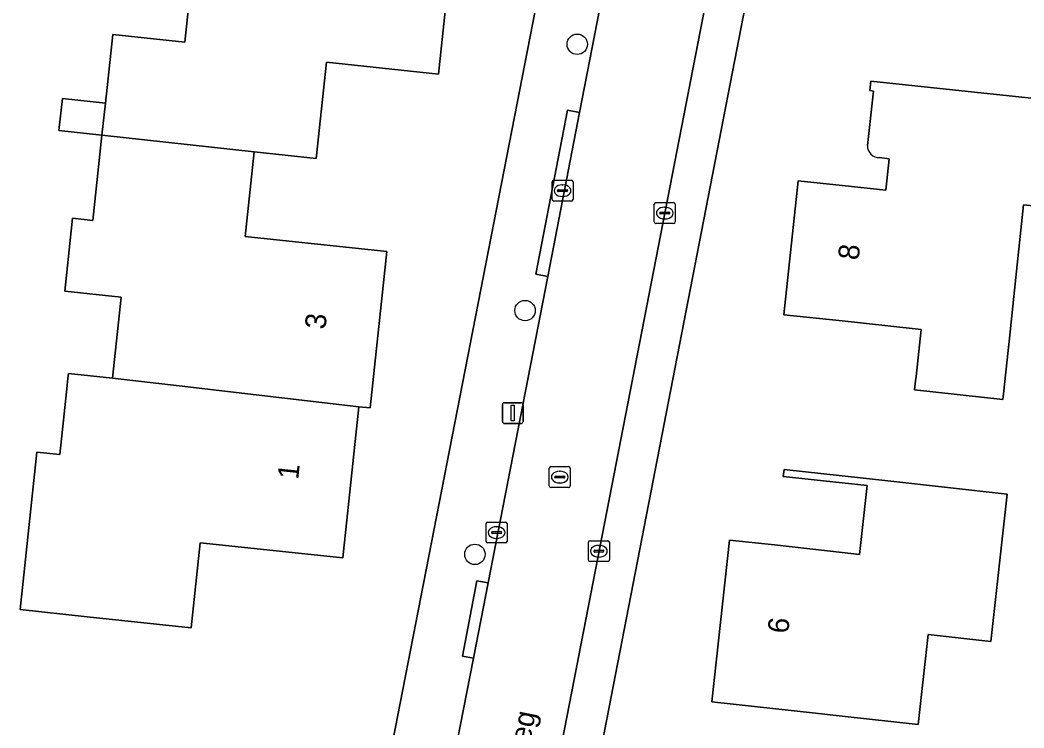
# Model space of a CAD drawing. Extents: x 162396 to 163643, y 386452 to 387406.
# Drawn here: x 162960.66 to 163008.69, y 386943.96 to 386977.85 of the extents above; entities that cross this region are included whole.
import ezdxf

# ---------------------------------------------------------------- set-up
doc = ezdxf.new("R2010")
doc.units = 0
for name, color, linetype in [('IMGEO_Boom', 7, 'Continuous'), ('IMGEO_Erf', 7, 'Continuous'), ('IMGEO_Kolk', 7, 'Continuous'), ('IMGEO_Lichtmast', 7, 'Continuous'), ('IMGEO_Openbare_ruimte_label', 7, 'Continuous'), ('IMGEO_Pand', 7, 'Continuous'), ('IMGEO_Pand_nummerreeks', 7, 'Continuous'), ('IMGEO_Parkeervlak_open', 7, 'Continuous'), ('IMGEO_Rijbaan_lokaal_open', 7, 'Continuous'), ('IMGEO_Rioolput', 7, 'Continuous'), ('IMGEO_Voetpad_open', 7, 'Continuous')]:
    doc.layers.add(name, color=color, linetype=linetype)

msp = doc.modelspace()

# ---------------------------------------------------------------- linework, layer by layer
at = {"layer": 'IMGEO_Boom'}
for centre in [(162987.319, 386976.69), (162984.82, 386963.94), (162982.421, 386952.269)]:
    msp.add_circle(centre, 0.489, dxfattribs=at)
at = {"layer": 'IMGEO_Erf'}
for points in [[(162961.225, 387038.18), (162964.459, 387035.953), (162990.052, 387019.93), (162992.795, 387018.215), (163000, 387017.439), (163002.724, 387017.146), (163002.153, 387014.133), (163000, 387002.568), (162999.522, 387000), (162999.273, 386998.733), (162983.452, 386917.174), (162983.338, 386916.58), (162981.778, 386908.453)], [(162972.023, 386910.108), (162989.528, 387000)], [(162981.414, 386982.198), (162980.672, 386975.259), (162975.318, 386975.831), (162974.825, 386971.223), (162971.855, 386971.541), (162971.422, 386967.486), (162978.204, 386966.761), (162977.404, 386959.279), (162976.875, 386959.335), (162976.101, 386952.097), (162969.281, 386952.826), (162968.845, 386948.752), (162963.874, 386949.284), (162960.658, 386949.628), (162961.463, 386957.162), (162962.555, 386957.045), (162962.892, 386960.2), (162962.945, 386960.698), (162962.97, 386960.928), (162965.077, 386960.703), (162965.492, 386964.576), (162962.796, 386964.864), (162963.17, 386968.362), (162964.138, 386968.259), (162964.574, 386972.337), (162962.518, 386972.562), (162962.682, 386974.095), (162964.739, 386973.874), (162965.09, 386977.156), (162968.543, 386976.787), (162969.25, 386983.392)], [(163001.205, 386971.845), (163001.498, 386974.451), (163001.32, 386974.47), (163001.369, 386974.924), (163006.334, 386974.396), (163011.314, 386973.866), (163010.773, 386968.776), (163008.679, 386968.998), (163008.212, 386964.607)], [(163008.212, 386964.607), (163007.984, 386962.452), (163007.939, 386962.031), (163007.718, 386959.953), (163007.689, 386959.687), (163003.45, 386960.138), (163003.509, 386960.579), (163003.538, 386960.792), (163003.776, 386963.04), (163002.182, 386963.21), (163000, 386963.442), (162997.21, 386963.738), (162997.892, 386970.149), (163000, 386969.925), (163002.079, 386969.704), (163002.239, 386971.208), (163001.785, 386971.266)]]:
    msp.add_lwpolyline(points, dxfattribs=at)
msp.add_lwpolyline([(163003.629, 386944.121), (163000, 386944.521), (162998.726, 386944.661), (162993.755, 386945.207), (162994.607, 386952.954), (162996.756, 386952.717), (163000, 386952.36), (163000.831, 386952.269), (163001.193, 386955.561), (163000, 386955.692), (162997.177, 386956.003), (162997.213, 386956.33), (163000, 386956.024), (163002.184, 386955.784), (163007.885, 386955.156), (163007.109, 386948.097), (163004.103, 386948.427)], close=True, dxfattribs=at)
msp.add_arc((163001.767, 386971.828), 0.563, 178.2947, 271.8042, dxfattribs=at)
at = {"layer": 'IMGEO_Kolk'}
for p, q in [((162986.117, 386969.256), (162986.117, 386970.108)), ((162986.192, 386970.182), (162987.044, 386970.182)), ((162986.605, 386969.962), (162986.63, 386969.962)), ((162987.118, 386970.108), (162987.118, 386969.256)), ((162986.376, 386969.676), (162986.376, 386969.688)), ((162986.814, 386969.639), (162986.416, 386969.639)), ((162986.419, 386969.725), (162986.817, 386969.725)), ((162986.628, 386969.402), (162986.603, 386969.402)), ((162986.86, 386969.688), (162986.86, 386969.676)), ((162987.044, 386969.182), (162986.192, 386969.182)), ((162991.004, 386968.183), (162991.004, 386969.035)), ((162991.079, 386969.109), (162991.931, 386969.109)), ((162992.005, 386969.035), (162992.005, 386968.183)), ((162991.263, 386968.603), (162991.263, 386968.615)), ((162991.701, 386968.566), (162991.303, 386968.566)), ((162991.306, 386968.652), (162991.704, 386968.652)), ((162991.492, 386968.889), (162991.517, 386968.889)), ((162991.747, 386968.615), (162991.747, 386968.603)), ((162991.931, 386968.109), (162991.079, 386968.109)), ((162991.515, 386968.329), (162991.49, 386968.329)), ((162982.961, 386952.888), (162982.961, 386953.74)), ((162983.036, 386953.814), (162983.888, 386953.814)), ((162983.449, 386953.594), (162983.474, 386953.594)), ((162983.962, 386953.74), (162983.962, 386952.888)), ((162983.22, 386953.308), (162983.22, 386953.32)), ((162983.658, 386953.271), (162983.26, 386953.271)), ((162983.263, 386953.357), (162983.661, 386953.357)), ((162983.704, 386953.32), (162983.704, 386953.308)), ((162983.888, 386952.814), (162983.036, 386952.814)), ((162983.472, 386953.034), (162983.447, 386953.034)), ((162987.855, 386951.994), (162987.855, 386952.846)), ((162987.93, 386952.92), (162988.782, 386952.92)), ((162988.343, 386952.7), (162988.368, 386952.7)), ((162988.856, 386952.846), (162988.856, 386951.994)), ((162988.114, 386952.414), (162988.114, 386952.426)), ((162988.552, 386952.377), (162988.154, 386952.377)), ((162988.157, 386952.463), (162988.555, 386952.463)), ((162988.366, 386952.14), (162988.341, 386952.14)), ((162988.598, 386952.426), (162988.598, 386952.414)), ((162988.782, 386951.92), (162987.93, 386951.92))]:
    msp.add_line(p, q, dxfattribs=at)
for points in [[(162986.117, 386969.256), (162986.117, 386970.108)], [(162986.192, 386970.182), (162987.044, 386970.182)], [(162987.118, 386970.108), (162987.118, 386969.256)], [(162987.044, 386969.182), (162986.192, 386969.182)], [(162991.004, 386968.183), (162991.004, 386969.035)], [(162991.079, 386969.109), (162991.931, 386969.109)], [(162992.005, 386969.035), (162992.005, 386968.183)], [(162991.931, 386968.109), (162991.079, 386968.109)], [(162982.961, 386952.888), (162982.961, 386953.74)], [(162983.036, 386953.814), (162983.888, 386953.814)], [(162983.962, 386953.74), (162983.962, 386952.888)], [(162983.888, 386952.814), (162983.036, 386952.814)], [(162987.855, 386951.994), (162987.855, 386952.846)], [(162987.93, 386952.92), (162988.782, 386952.92)], [(162988.856, 386952.846), (162988.856, 386951.994)], [(162988.782, 386951.92), (162987.93, 386951.92)]]:
    msp.add_lwpolyline(points, dxfattribs=at)
for centre, radius, start, end in [((162986.194, 386970.106), 0.0765, 91.552, 178.448), ((162986.194, 386970.106), 0.0765, 91.552, 178.448), ((162987.042, 386970.106), 0.0765, 1.552, 88.448), ((162987.042, 386970.106), 0.0765, 1.552, 88.448), ((162986.416, 386969.685), 0.0403, 85.8775, 175.7526), ((162986.413, 386969.675), 0.0366, 178.938, 274.7102), ((162986.817, 386969.682), 0.043, 264.8664, 352.4533), ((162986.821, 386969.687), 0.0386, 1.7309, 96.639), ((162986.194, 386969.258), 0.0765, 181.552, 268.448), ((162986.194, 386969.258), 0.0765, 181.552, 268.448), ((162987.042, 386969.258), 0.0765, 271.552, 358.448), ((162987.042, 386969.258), 0.0765, 271.552, 358.448), ((162991.081, 386969.033), 0.0765, 91.552, 178.448), ((162991.081, 386969.033), 0.0765, 91.552, 178.448), ((162991.929, 386969.033), 0.0765, 1.552, 88.448), ((162991.929, 386969.033), 0.0765, 1.552, 88.448), ((162991.303, 386968.612), 0.0403, 85.8775, 175.7526), ((162991.3, 386968.602), 0.0366, 178.938, 274.7102), ((162991.704, 386968.609), 0.043, 264.8664, 352.4533), ((162991.708, 386968.614), 0.0386, 1.7309, 96.639), ((162991.081, 386968.185), 0.0765, 181.552, 268.448), ((162991.081, 386968.185), 0.0765, 181.552, 268.448), ((162991.929, 386968.185), 0.0765, 271.552, 358.448), ((162991.929, 386968.185), 0.0765, 271.552, 358.448), ((162983.038, 386953.738), 0.0765, 91.552, 178.448), ((162983.038, 386953.738), 0.0765, 91.552, 178.448), ((162983.886, 386953.738), 0.0765, 1.552, 88.448), ((162983.886, 386953.738), 0.0765, 1.552, 88.448), ((162983.26, 386953.317), 0.0403, 85.8775, 175.7526), ((162983.257, 386953.307), 0.0366, 178.938, 274.7102), ((162983.661, 386953.314), 0.043, 264.8664, 352.4533), ((162983.665, 386953.319), 0.0386, 1.7309, 96.639), ((162983.038, 386952.89), 0.0765, 181.552, 268.448), ((162983.038, 386952.89), 0.0765, 181.552, 268.448), ((162983.886, 386952.89), 0.0765, 271.552, 358.448), ((162983.886, 386952.89), 0.0765, 271.552, 358.448), ((162987.932, 386952.844), 0.0765, 91.552, 178.448), ((162987.932, 386952.844), 0.0765, 91.552, 178.448), ((162988.78, 386952.844), 0.0765, 1.552, 88.448), ((162988.78, 386952.844), 0.0765, 1.552, 88.448), ((162988.154, 386952.423), 0.0403, 85.8775, 175.7526), ((162988.151, 386952.413), 0.0366, 178.938, 274.7102), ((162988.555, 386952.42), 0.043, 264.8664, 352.4533), ((162988.559, 386952.425), 0.0386, 1.7309, 96.639), ((162987.932, 386951.996), 0.0765, 181.552, 268.448), ((162987.932, 386951.996), 0.0765, 181.552, 268.448), ((162988.78, 386951.996), 0.0765, 271.552, 358.448), ((162988.78, 386951.996), 0.0765, 271.552, 358.448)]:
    msp.add_arc(centre, radius, start, end, dxfattribs=at)
for centre, major_axis, ratio, start_param, end_param in [((162986.604, 386969.682), (-0.387, 0.002), 0.722429, 4.712389, 7.853982), ((162986.629, 386969.682), (-0.39, 0.002), 0.717154, 1.570796, 4.712389), ((162991.491, 386968.609), (-0.387, 0.002), 0.722429, 4.712389, 7.853982), ((162991.516, 386968.609), (-0.39, 0.002), 0.717154, 1.570796, 4.712389), ((162983.448, 386953.314), (-0.387, 0.002), 0.722429, 4.712389, 7.853982), ((162983.473, 386953.314), (-0.39, 0.002), 0.717154, 1.570796, 4.712389), ((162988.342, 386952.42), (-0.387, 0.002), 0.722429, 4.712389, 7.853982), ((162988.367, 386952.42), (-0.39, 0.002), 0.717154, 1.570796, 4.712389)]:
    msp.add_ellipse(centre, major_axis=major_axis, ratio=ratio, start_param=start_param, end_param=end_param, dxfattribs=at)
at = {"layer": 'IMGEO_Lichtmast'}
for p, q in [((162983.738, 386958.631), (162983.738, 386959.431)), ((162983.738, 386959.431), (162983.738, 386958.631)), ((162983.838, 386959.531), (162984.628, 386959.531)), ((162984.628, 386959.531), (162983.838, 386959.531)), ((162984.728, 386959.431), (162984.728, 386958.631)), ((162984.728, 386958.631), (162984.728, 386959.431)), ((162984.628, 386958.531), (162983.838, 386958.531)), ((162983.838, 386958.531), (162984.628, 386958.531))]:
    msp.add_line(p, q, dxfattribs=at)
msp.add_lwpolyline([(162984.158, 386959.406), (162984.308, 386959.406), (162984.308, 386958.656), (162984.158, 386958.656), (162984.158, 386959.406)], dxfattribs=at)
for centre, start, end in [((162983.838, 386959.431), 90, 180), ((162983.838, 386959.431), 90, 180), ((162984.628, 386959.431), 0, 90), ((162984.628, 386959.431), 360, 90), ((162983.838, 386958.631), 180, 270), ((162983.838, 386958.631), 180, 270), ((162984.628, 386958.631), 270, 0), ((162984.628, 386958.631), 270, 0)]:
    msp.add_arc(centre, 0.1, start, end, dxfattribs=at)
at = {"layer": 'IMGEO_Pand'}
for points in [[(162981.414, 386982.198), (162972.316, 386983.169), (162972.305, 386983.065), (162969.25, 386983.392), (162968.543, 386976.787), (162965.09, 386977.156), (162964.739, 386973.874), (162964.574, 386972.337), (162971.855, 386971.541), (162974.825, 386971.223), (162975.318, 386975.831), (162980.672, 386975.259)], [(162964.739, 386973.874), (162962.682, 386974.095), (162962.518, 386972.562), (162964.574, 386972.337)], [(162978.204, 386966.761), (162971.422, 386967.486), (162971.855, 386971.541), (162964.574, 386972.337), (162964.138, 386968.259), (162963.17, 386968.362), (162962.796, 386964.864), (162965.492, 386964.576), (162965.077, 386960.703), (162968.269, 386960.333), (162976.875, 386959.335), (162977.404, 386959.279)], [(162976.875, 386959.335), (162968.269, 386960.333), (162965.077, 386960.703), (162962.97, 386960.928), (162962.945, 386960.698), (162962.892, 386960.2), (162962.555, 386957.045), (162961.463, 386957.162), (162960.658, 386949.628), (162963.874, 386949.284), (162968.845, 386948.752), (162969.281, 386952.826), (162976.101, 386952.097)], [(162996.756, 386952.717), (162994.607, 386952.954), (162993.755, 386945.207), (162998.726, 386944.661), (163000, 386944.521), (163003.629, 386944.121), (163004.103, 386948.427), (163007.109, 386948.097), (163007.885, 386955.156), (163002.184, 386955.784), (163000, 386956.024), (162997.213, 386956.33), (162997.177, 386956.003), (163000, 386955.692), (163001.193, 386955.561), (163000.831, 386952.269), (163000, 386952.36)]]:
    msp.add_lwpolyline(points, close=True, dxfattribs=at)
for points in [[(163008.679, 386968.998), (163010.773, 386968.776), (163011.314, 386973.866), (163006.334, 386974.396), (163001.369, 386974.924), (163001.32, 386974.47), (163001.498, 386974.451), (163001.205, 386971.845)], [(163001.785, 386971.266), (163002.239, 386971.208), (163002.079, 386969.704), (163000, 386969.925), (162997.892, 386970.149), (162997.21, 386963.738), (163000, 386963.442), (163002.182, 386963.21), (163003.776, 386963.04), (163003.538, 386960.792), (163003.509, 386960.579), (163003.45, 386960.138), (163007.689, 386959.687), (163007.718, 386959.953), (163007.939, 386962.031), (163007.984, 386962.452), (163008.212, 386964.607), (163008.679, 386968.998)]]:
    msp.add_lwpolyline(points, dxfattribs=at)
msp.add_arc((163001.767, 386971.828), 0.563, 178.2947, 271.8042, dxfattribs=at)
at = {"layer": 'IMGEO_Parkeervlak_open'}
msp.add_lwpolyline([(162983.338, 386916.58), (162983.452, 386917.174), (162999.273, 386998.733), (162999.047, 387000), (162998.325, 387000.972), (162997.854, 387002.124), (162997.457, 387000), (162993.323, 386977.949), (162980.793, 386913.448)], dxfattribs=at)
at = {"layer": 'IMGEO_Rijbaan_lokaal_open'}
for points in [[(162980.171, 386910.241), (162980.793, 386913.448), (162993.323, 386977.949), (162997.457, 387000), (162997.854, 387002.124), (162998.585, 387006.471), (162998.543, 387007.419), (162998.417, 387008.359), (162998.207, 387009.284), (162997.916, 387010.187), (162997.545, 387011.06), (162997.313, 387011.515)], [(162993.351, 387003.708), (162992.593, 387000), (162990.936, 386991.471), (162990.218, 386987.772), (162987.431, 386973.419), (162985.908, 386965.577), (162983.057, 386950.899), (162982.357, 386947.293), (162975.116, 386910.354)]]:
    msp.add_lwpolyline(points, dxfattribs=at)
at = {"layer": 'IMGEO_Rioolput'}
for p, q in [((162986.056, 386956.468), (162986.908, 386956.468)), ((162985.981, 386955.542), (162985.981, 386956.394)), ((162986.24, 386955.962), (162986.24, 386955.974)), ((162986.283, 386956.011), (162986.681, 386956.011)), ((162986.469, 386956.248), (162986.494, 386956.248)), ((162986.724, 386955.974), (162986.724, 386955.962)), ((162986.982, 386956.394), (162986.982, 386955.542)), ((162986.908, 386955.468), (162986.056, 386955.468)), ((162986.678, 386955.925), (162986.28, 386955.925)), ((162986.492, 386955.688), (162986.467, 386955.688))]:
    msp.add_line(p, q, dxfattribs=at)
for points in [[(162986.056, 386956.468), (162986.908, 386956.468)], [(162985.981, 386955.542), (162985.981, 386956.394)], [(162986.982, 386956.394), (162986.982, 386955.542)], [(162986.908, 386955.468), (162986.056, 386955.468)]]:
    msp.add_lwpolyline(points, dxfattribs=at)
for centre, radius, start, end in [((162986.058, 386956.392), 0.0765, 91.552, 178.448), ((162986.058, 386956.392), 0.0765, 91.552, 178.448), ((162986.906, 386956.392), 0.0765, 1.552, 88.448), ((162986.906, 386956.392), 0.0765, 1.552, 88.448), ((162986.28, 386955.971), 0.0403, 85.8775, 175.7526), ((162986.277, 386955.961), 0.0366, 178.938, 274.7102), ((162986.681, 386955.968), 0.043, 264.8664, 352.4533), ((162986.685, 386955.973), 0.0386, 1.7309, 96.639), ((162986.058, 386955.544), 0.0765, 181.552, 268.448), ((162986.058, 386955.544), 0.0765, 181.552, 268.448), ((162986.906, 386955.544), 0.0765, 271.552, 358.448), ((162986.906, 386955.544), 0.0765, 271.552, 358.448)]:
    msp.add_arc(centre, radius, start, end, dxfattribs=at)
for centre, major_axis, ratio, start_param, end_param in [((162986.468, 386955.968), (-0.387, 0.002), 0.722429, 4.712389, 7.853982), ((162986.493, 386955.968), (-0.39, 0.002), 0.717154, 1.570796, 4.712389)]:
    msp.add_ellipse(centre, major_axis=major_axis, ratio=ratio, start_param=start_param, end_param=end_param, dxfattribs=at)
at = {"layer": 'IMGEO_Voetpad_open'}
for points in [[(162990.536, 387005.429), (162989.528, 387000), (162972.023, 386910.108)], [(162982.357, 386947.293), (162981.822, 386947.396), (162982.513, 386951.003), (162983.057, 386950.899), (162985.908, 386965.577), (162985.34, 386965.688), (162986.855, 386973.532), (162987.431, 386973.419), (162990.218, 386987.772), (162989.66, 386987.883), (162990.388, 386991.58), (162990.936, 386991.471), (162992.593, 387000), (162993.351, 387003.708)], [(162975.116, 386910.354), (162982.357, 386947.293)]]:
    msp.add_lwpolyline(points, dxfattribs=at)
for points in [[(162985.908, 386965.577), (162987.431, 386973.419), (162986.855, 386973.532), (162985.34, 386965.688)], [(162983.057, 386950.899), (162982.513, 386951.003), (162981.822, 386947.396), (162982.357, 386947.293)]]:
    msp.add_lwpolyline(points, close=True, dxfattribs=at)

# ---------------------------------------------------------------- texts
at = {"layer": 'IMGEO_Openbare_ruimte_label'}
msp.add_text('Pijlweg', height=1, rotation=78.9933, dxfattribs=at).set_placement((162984.537, 386940.514))
at = {"layer": 'IMGEO_Pand_nummerreeks'}
for s, rotation, p in [('8', 83.9269, (163000.784, 386966.328)), ('3', 83.8982, (162975.269, 386963.014)), ('1', 83.8982, (162973.965, 386955.823)), ('6', 83.7239, (162997.412, 386948.447))]:
    msp.add_text(s, height=1, rotation=rotation, dxfattribs=at).set_placement(p)

doc.saveas('drawing.dxf')
